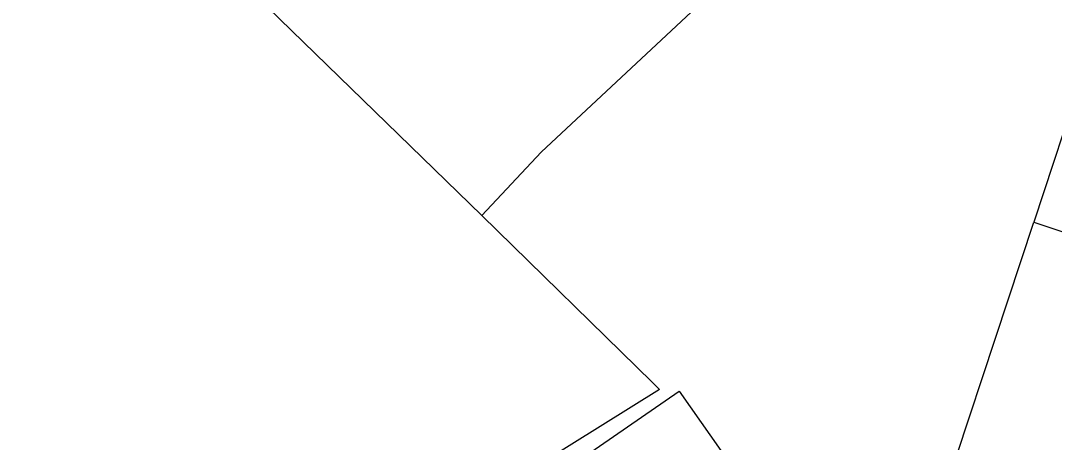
# Model space of a CAD drawing. Extents: x -599770 to -598493, y -1162076 to -1159209.
# Drawn here: x -599091.4 to -599005.6, y -1161260.5 to -1161225.6 of the extents above; entities that cross this region are included whole.
import ezdxf

# ---------------------------------------------------------------- set-up
doc = ezdxf.new("R2010")
doc.units = 0
doc.layers.add('Podklad', color=7, linetype='Continuous')

msp = doc.modelspace()

# ---------------------------------------------------------------- linework, layer by layer
at = {"layer": 'Podklad'}
for points in [[(-599091.36, -1161204.56), (-599088.64, -1161207.21), (-599053.1, -1161241.76)], [(-599031.54, -1161220.97), (-599048.18, -1161236.49)], [(-599003.22, -1161229.97), (-599007.3, -1161242.31)], [(-599048.18, -1161236.49), (-599053.1, -1161241.76)], [(-599053.1, -1161241.76), (-599038.96, -1161255.57)], [(-599016.89, -1161271.32), (-599007.3, -1161242.31)], [(-599007.3, -1161242.31), (-598999.89, -1161244.76)], [(-599077.98, -1161284.76), (-599036.72, -1161256.3)], [(-599038.35, -1161256.17), (-599065.33, -1161272.97)], [(-599038.96, -1161255.57), (-599038.35, -1161256.17)], [(-599036.72, -1161256.3), (-599032.35, -1161262.53)]]:
    msp.add_lwpolyline(points, dxfattribs=at)
msp.add_arc((-595360.974, -1154259.852), 7853.403, 242.285791, 242.7187471, dxfattribs=at)

doc.saveas('drawing.dxf')
